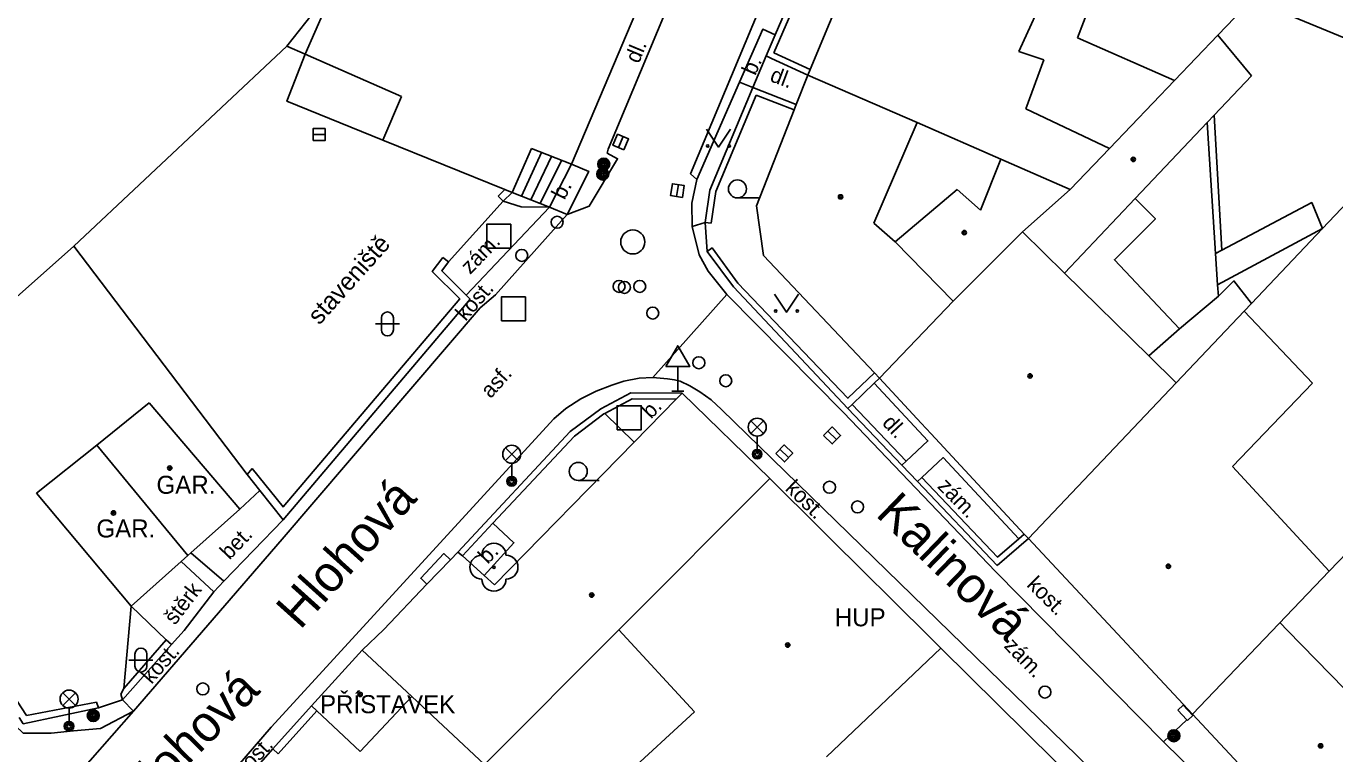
# Model space of a CAD drawing. Extents: x -598233 to -596890, y -1157848 to -1156431.
# Drawn here: x -597403.3 to -597348.8, y -1157373.5 to -1157343.2 of the extents above; entities that cross this region are included whole.
import ezdxf

# ---------------------------------------------------------------- set-up
doc = ezdxf.new("R2010")
doc.units = 0
for name, color, linetype in [('Level 10', 7, 'Continuous'), ('Level 11', 7, 'Continuous'), ('Level 22', 7, 'Continuous'), ('Level 25', 7, 'Continuous'), ('Level 26', 7, 'Continuous'), ('Level 27', 7, 'Continuous'), ('Level 28', 7, 'Continuous'), ('Level 33', 7, 'Continuous'), ('Level 34', 7, 'Continuous'), ('Level 36', 7, 'Continuous'), ('Level 39', 7, 'Continuous'), ('Level 40', 7, 'Continuous'), ('Level 41', 7, 'Continuous'), ('Level 42', 7, 'Continuous'), ('Level 49', 7, 'Continuous'), ('Level 5', 7, 'Continuous'), ('Level 50', 7, 'Continuous'), ('Level 7', 7, 'Continuous'), ('Level 8', 7, 'Continuous')]:
    doc.layers.add(name, color=color, linetype=linetype)

msp = doc.modelspace()

# ---------------------------------------------------------------- linework, layer by layer
at = {"layer": 'Level 10'}
for points in [[(-597375.37, -1157349.62), (-597375.63, -1157349.38), (-597370.2, -1157336.36), (-597365.39, -1157325.46)], [(-597375.35, -1157339.44), (-597379.06, -1157348.36)], [(-597379.11, -1157348.52), (-597378.67, -1157348.75), (-597379.85, -1157350.73), (-597380.77, -1157351.07), (-597383.76, -1157354.42)], [(-597379.06, -1157348.36), (-597379.11, -1157348.52)], [(-597375.56, -1157351.58), (-597375.58, -1157350.61), (-597375.37, -1157349.62)], [(-597374.46, -1157353.99), (-597374.9, -1157353.43), (-597375.27, -1157352.75), (-597375.56, -1157351.58)], [(-597355.94, -1157373.04), (-597362.94, -1157365.95), (-597369.27, -1157359.33), (-597374.13, -1157354.41), (-597374.46, -1157353.99)], [(-597383.76, -1157354.42), (-597384.4, -1157354.9699), (-597392.63, -1157364.6), (-597398.82, -1157371.76)], [(-597379.57, -1157358.43), (-597378.91, -1157358.18), (-597378.41, -1157358.02)], [(-597378.41, -1157358.02), (-597377.77, -1157357.9), (-597377.2, -1157357.87), (-597376.59, -1157357.92)], [(-597376.59, -1157357.92), (-597376.3, -1157357.97), (-597376.07, -1157358.02), (-597375.67, -1157358.22), (-597375.25, -1157358.47), (-597374.78, -1157358.8), (-597374.34, -1157359.2)], [(-597380.82, -1157359.16), (-597380.2, -1157358.75), (-597379.57, -1157358.43)], [(-597380.82, -1157359.16), (-597381.33, -1157359.59)], [(-597374.34, -1157359.2), (-597357.41, -1157375.69), (-597350.37, -1157382.58), (-597343.4099, -1157389.4099)], [(-597395.61, -1157376.15), (-597395.87, -1157375.65), (-597393.09, -1157372.43), (-597381.33, -1157359.59)], [(-597355.94, -1157373.04), (-597348.85, -1157380)]]:
    msp.add_lwpolyline(points, dxfattribs=at)
at = {"layer": 'Level 11'}
for points in [[(-597392.44, -1157344.07), (-597391.39, -1157342.73)], [(-597372.11, -1157343.59), (-597372.63, -1157343.36), (-597373.59, -1157345.56), (-597375.37, -1157349.62)], [(-597401.31, -1157352.4), (-597392.44, -1157344.07)], [(-597391.68, -1157344.4), (-597392.44, -1157344.07)], [(-597388.44, -1157347.98), (-597392.44, -1157346.36), (-597391.68, -1157344.4)], [(-597373.04, -1157345.78), (-597373.59, -1157345.56)], [(-597353.51, -1157352.56), (-597353.84, -1157346.94)], [(-597353.78, -1157352.7), (-597354.12, -1157347.24)], [(-597382.67, -1157350.31), (-597381.84, -1157348.49)], [(-597345.96, -1157348.12), (-597349.32, -1157351.6599)], [(-597382.28, -1157350.46), (-597381.42, -1157348.6599)], [(-597381.89, -1157350.62), (-597381.01, -1157348.82)], [(-597381.5, -1157350.77), (-597380.59, -1157348.98)], [(-597380.59, -1157348.98), (-597379.87, -1157349.28), (-597380.77, -1157351.07)], [(-597383.06, -1157350.1599), (-597381.5, -1157350.77)], [(-597381.5, -1157350.77), (-597382.69, -1157350.75), (-597383.43, -1157350.52)], [(-597357.12, -1157350.4099), (-597356.28, -1157351.26), (-597357.99, -1157352.96), (-597355.28, -1157355.84)], [(-597353.51, -1157352.56), (-597349.77, -1157350.58), (-597349.32, -1157351.6599)], [(-597381.5, -1157350.77), (-597384.98, -1157354.43)], [(-597381.5, -1157350.77), (-597380.77, -1157351.07)], [(-597375.02, -1157351.4099), (-597375.56, -1157351.58)], [(-597349.32, -1157351.6599), (-597353.7, -1157354.01)], [(-597349.32, -1157351.6599), (-597352.28, -1157354.78)], [(-597394.1, -1157361.9), (-597401.31, -1157352.4)], [(-597353.78, -1157352.7), (-597353.51, -1157352.56)], [(-597353.7, -1157354.01), (-597353.78, -1157352.7)], [(-597353.6599, -1157354.48), (-597353.7, -1157354.01)], [(-597352.28, -1157354.78), (-597353.01, -1157353.84), (-597353.6599, -1157354.48)], [(-597374.13, -1157354.41), (-597377.2, -1157357.87)], [(-597355.28, -1157355.84), (-597353.6599, -1157354.48)], [(-597352.28, -1157354.78), (-597352.59, -1157355.1)], [(-597355.28, -1157355.84), (-597356.56, -1157356.9699)], [(-597367.99, -1157358.1), (-597365.75, -1157360.51), (-597366.6599, -1157361.35)], [(-597377.98, -1157360.56), (-597379.2, -1157359.36)], [(-597349.04, -1157365.94), (-597343.41, -1157360.09)], [(-597393.89, -1157361.65), (-597394.1, -1157361.9)], [(-597366.01, -1157362.03), (-597365.11, -1157361.2), (-597361.96, -1157364.58)], [(-597349.04, -1157365.94), (-597353.07, -1157361.58)], [(-597395.06, -1157366.35), (-597392.6, -1157363.79)], [(-597383.86, -1157363.94), (-597382.99, -1157364.75), (-597384.2199, -1157366.12)], [(-597395.06, -1157366.35), (-597396.44, -1157365.17)], [(-597386.62, -1157366.48), (-597386.87, -1157366.23), (-597385.9, -1157365.2), (-597385.63, -1157365.46)], [(-597407.62, -1157365.85), (-597405.72, -1157369.82), (-597404.41, -1157371.75), (-597403.42, -1157372.68), (-597402.25, -1157372.68), (-597401.32, -1157372.58), (-597400.2, -1157372.49), (-597398.82, -1157371.76)], [(-597396.84, -1157365.53), (-597395.48, -1157366.79)], [(-597395.06, -1157366.35), (-597395.48, -1157366.79)], [(-597395.48, -1157366.79), (-597396.72, -1157368.41)], [(-597398.92, -1157367.39), (-597397.46, -1157368.79)], [(-597397.25, -1157368.99), (-597396.72, -1157368.41)], [(-597399.28, -1157371.3), (-597398.82, -1157371.76)], [(-597405.15, -1157378.96), (-597398.82, -1157371.76)], [(-597355.94, -1157373.04), (-597354.97, -1157372.13)]]:
    msp.add_lwpolyline(points, dxfattribs=at)
at = {"layer": 'Level 22'}
msp.add_circle((-597383.82, -1157365.77), 0.05, dxfattribs=at)
for centre, start, end in [((-597383.82, -1157365.27), 0, 180), ((-597384.32, -1157365.77), 90, 270), ((-597383.32, -1157365.77), 270, 90), ((-597383.82, -1157366.27), 180, 0)]:
    msp.add_arc(centre, 0.5, start, end, dxfattribs=at)
at = {"layer": 'Level 25'}
for centre, radius in [((-597379.25, -1157348.98), 0.25), ((-597379.25, -1157348.98), 0.2), ((-597379.25, -1157348.98), 0.15), ((-597379.25, -1157348.98), 0.1), ((-597379.25, -1157348.98), 0.05), ((-597379.29, -1157349.39), 0.25), ((-597379.29, -1157349.39), 0.2), ((-597379.29, -1157349.39), 0.15), ((-597379.29, -1157349.39), 0.1), ((-597379.29, -1157349.39), 0.05), ((-597400.5, -1157371.95), 0.25), ((-597400.5, -1157371.95), 0.2), ((-597400.5, -1157371.95), 0.15), ((-597400.5, -1157371.95), 0.1), ((-597400.5, -1157371.95), 0.05), ((-597355.51, -1157372.79), 0.25), ((-597355.51, -1157372.79), 0.2), ((-597355.51, -1157372.79), 0.15), ((-597355.51, -1157372.79), 0.1), ((-597355.51, -1157372.79), 0.05)]:
    msp.add_circle(centre, radius, dxfattribs=at)
at = {"layer": 'Level 26'}
for points in [[(-597384.12, -1157352.48), (-597383.12, -1157352.48), (-597383.12, -1157351.48), (-597384.12, -1157351.48)], [(-597383.51, -1157355.51), (-597382.51, -1157355.51), (-597382.51, -1157354.51), (-597383.51, -1157354.51)], [(-597378.69, -1157360.04), (-597377.69, -1157360.04), (-597377.69, -1157359.04), (-597378.69, -1157359.04)]]:
    msp.add_lwpolyline(points, close=True, dxfattribs=at)
for points in [[(-597355.35, -1157371.72), (-597355.13, -1157371.51)], [(-597355.35, -1157371.72), (-597354.97, -1157372.13), (-597354.94, -1157372.16)], [(-597355.13, -1157371.51), (-597354.72, -1157371.95)], [(-597354.94, -1157372.16), (-597354.72, -1157371.95)]]:
    msp.add_lwpolyline(points, dxfattribs=at)
at = {"layer": 'Level 27'}
for p, q in [((-597391.35, -1157347.75), (-597390.85, -1157347.75)), ((-597378.638, -1157348.29), (-597378.442, -1157347.83)), ((-597376.2185, -1157350.327), (-597376.1415, -1157349.833)), ((-597369.9179, -1157360.1043), (-597369.5621, -1157360.4557)), ((-597371.9108, -1157360.8574), (-597371.5492, -1157361.2026))]:
    msp.add_line(p, q, dxfattribs=at)
for points in [[(-597391.35, -1157348), (-597390.85, -1157348), (-597390.85, -1157347.5), (-597391.35, -1157347.5)], [(-597378.408, -1157348.388), (-597378.212, -1157347.928), (-597378.672, -1157347.732), (-597378.868, -1157348.192)], [(-597375.9715, -1157350.3656), (-597375.8944, -1157349.8715), (-597376.3885, -1157349.7944), (-597376.4656, -1157350.2885)], [(-597370.0935, -1157360.2822), (-597369.7378, -1157360.6335), (-597369.3865, -1157360.2778), (-597369.7422, -1157359.9265)], [(-597372.0835, -1157361.0382), (-597371.7218, -1157361.3835), (-597371.3765, -1157361.0218), (-597371.7382, -1157360.6765)]]:
    msp.add_lwpolyline(points, close=True, dxfattribs=at)
msp.add_circle((-597378.04, -1157352.22), 0.5, dxfattribs=at)
at = {"layer": 'Level 28'}
for centre in [(-597381.19, -1157351.4), (-597382.66, -1157352.78), (-597378.61, -1157354.07), (-597378.39, -1157354.11), (-597377.75, -1157354.07), (-597377.21, -1157355.18), (-597375.29, -1157357.25), (-597374.17, -1157358), (-597369.85, -1157362.44), (-597368.68, -1157363.26), (-597395.94, -1157370.84), (-597360.88, -1157370.97)]:
    msp.add_circle(centre, 0.25, dxfattribs=at)
at = {"layer": 'Level 33'}
for p, q in [((-597373.125, -1157360.2), (-597372.595, -1157359.67)), ((-597373.125, -1157359.67), (-597372.595, -1157360.2)), ((-597372.86, -1157360.31), (-597372.86, -1157361.06)), ((-597383.345, -1157361.33), (-597382.815, -1157360.8)), ((-597383.345, -1157360.8), (-597382.815, -1157361.33)), ((-597383.08, -1157361.44), (-597383.08, -1157362.19)), ((-597401.775, -1157371.53), (-597401.245, -1157371)), ((-597401.775, -1157371), (-597401.245, -1157371.53)), ((-597401.51, -1157371.64), (-597401.51, -1157372.39))]:
    msp.add_line(p, q, dxfattribs=at)
for centre, radius in [((-597372.86, -1157359.935), 0.375), ((-597383.08, -1157361.065), 0.375), ((-597372.86, -1157361.06), 0.2), ((-597372.86, -1157361.06), 0.1445), ((-597372.86, -1157361.06), 0.0876), ((-597383.08, -1157362.19), 0.2), ((-597383.08, -1157362.19), 0.1445), ((-597383.08, -1157362.19), 0.0876), ((-597401.51, -1157371.265), 0.375), ((-597401.51, -1157372.39), 0.2), ((-597401.51, -1157372.39), 0.1445), ((-597401.51, -1157372.39), 0.0876)]:
    msp.add_circle(centre, radius, dxfattribs=at)
at = {"layer": 'Level 34'}
for p, q in [((-597376.17, -1157357.412), (-597376.17, -1157358.43)), ((-597376.42, -1157358.43), (-597375.92, -1157358.43))]:
    msp.add_line(p, q, dxfattribs=at)
msp.add_lwpolyline([(-597376.67, -1157357.412), (-597375.67, -1157357.412), (-597376.17, -1157356.546)], close=True, dxfattribs=at)
at = {"layer": 'Level 36'}
for p, q in [((-597373.68, -1157350.385), (-597372.805, -1157350.385)), ((-597388.756, -1157355.636), (-597387.756, -1157355.636)), ((-597388.506, -1157355.386), (-597388.506, -1157355.886)), ((-597388.006, -1157355.386), (-597388.006, -1157355.886)), ((-597380.31, -1157362.155), (-597379.435, -1157362.155)), ((-597399.016, -1157369.636), (-597398.016, -1157369.636)), ((-597398.766, -1157369.386), (-597398.766, -1157369.886)), ((-597398.266, -1157369.386), (-597398.266, -1157369.886))]:
    msp.add_line(p, q, dxfattribs=at)
for points in [[(-597374.97, -1157347.52), (-597374.47, -1157348.27), (-597373.97, -1157347.52)], [(-597372.14, -1157354.4), (-597371.64, -1157355.15), (-597371.14, -1157354.4)]]:
    msp.add_lwpolyline(points, dxfattribs=at)
for centre, radius in [((-597374.9202, -1157348.2198), 0.05), ((-597374.0208, -1157348.2198), 0.05), ((-597373.6801, -1157350.0099), 0.375), ((-597372.0902, -1157355.0998), 0.05), ((-597371.1908, -1157355.0998), 0.05), ((-597380.3101, -1157361.7799), 0.375)]:
    msp.add_circle(centre, radius, dxfattribs=at)
for centre, start, end in [((-597388.2557, -1157355.3863), 0, 180), ((-597388.2557, -1157355.8863), 180, 0), ((-597398.5157, -1157369.3863), 0, 180), ((-597398.5157, -1157369.8863), 180, 0)]:
    msp.add_arc(centre, 0.25, start, end, dxfattribs=at)
at = {"layer": 'Level 39'}
for centre, radius in [((-597357.2, -1157348.78), 0.09), ((-597357.2, -1157348.78), 0.0398), ((-597369.39, -1157350.34), 0.09), ((-597369.39, -1157350.34), 0.0398), ((-597364.24, -1157351.83), 0.09), ((-597364.24, -1157351.83), 0.0398), ((-597361.5, -1157357.8), 0.09), ((-597361.5, -1157357.8), 0.0398), ((-597397.32, -1157361.64), 0.09), ((-597397.32, -1157361.64), 0.0398), ((-597399.6599, -1157363.51), 0.09), ((-597399.6599, -1157363.51), 0.0398), ((-597355.74, -1157365.73), 0.09), ((-597355.74, -1157365.73), 0.0398), ((-597379.75, -1157366.93), 0.09), ((-597379.75, -1157366.93), 0.0398), ((-597371.59, -1157369.01), 0.09), ((-597371.59, -1157369.01), 0.0398), ((-597389.39, -1157371.07), 0.09), ((-597389.39, -1157371.07), 0.0398), ((-597349.4, -1157373.21), 0.09), ((-597349.4, -1157373.21), 0.0398)]:
    msp.add_circle(centre, radius, dxfattribs=at)
at = {"layer": 'Level 5'}
for points in [[(-597367.5, -1157337.4699), (-597370.65, -1157345.04)], [(-597376.36, -1157338.98), (-597380.59, -1157348.98)], [(-597360.76, -1157341.63), (-597361.96, -1157344.29)], [(-597390.88, -1157342.57), (-597391.68, -1157344.4)], [(-597359.03, -1157342.4099), (-597359.53, -1157343.71)], [(-597352.27, -1157342.12), (-597353.68, -1157343.6)], [(-597352.27, -1157342.12), (-597345.28, -1157345.01)], [(-597353.68, -1157343.6), (-597355.49, -1157345.5)], [(-597353.68, -1157343.6), (-597352.28, -1157345.3)], [(-597359.53, -1157343.71), (-597355.49, -1157345.5)], [(-597391.68, -1157344.4), (-597387.67, -1157346.1599)], [(-597361.96, -1157344.29), (-597360.93, -1157344.63)], [(-597360.93, -1157344.63), (-597361.68, -1157346.68)], [(-597370.75, -1157345.27), (-597371.23, -1157346.49)], [(-597370.65, -1157345.04), (-597370.75, -1157345.27)], [(-597370.75, -1157345.27), (-597366.2, -1157347.25)], [(-597352.28, -1157345.3), (-597353.84, -1157346.94)], [(-597355.49, -1157345.5), (-597358.19, -1157348.32)], [(-597388.44, -1157347.98), (-597387.67, -1157346.1599)], [(-597371.32, -1157346.7199), (-597372.89, -1157350.7199)], [(-597371.23, -1157346.49), (-597371.32, -1157346.7199)], [(-597361.68, -1157346.68), (-597358.19, -1157348.32)], [(-597353.84, -1157346.94), (-597354.12, -1157347.24)], [(-597366.2, -1157347.25), (-597368, -1157351.44)], [(-597366.2, -1157347.25), (-597362.7199, -1157348.77)], [(-597354.12, -1157347.24), (-597357.12, -1157350.4099)], [(-597388.44, -1157347.98), (-597383.37, -1157350.03), (-597383.06, -1157350.1599)], [(-597382.26, -1157348.33), (-597383.06, -1157350.1599)], [(-597382.26, -1157348.33), (-597380.59, -1157348.98)], [(-597358.19, -1157348.32), (-597359.83, -1157350.03)], [(-597363.56, -1157350.9), (-597362.7199, -1157348.77)], [(-597362.7199, -1157348.77), (-597359.83, -1157350.03)], [(-597367.12, -1157352.2199), (-597364.54, -1157350.03)], [(-597364.54, -1157350.03), (-597363.56, -1157350.9)], [(-597359.83, -1157350.03), (-597361.82, -1157351.8)], [(-597372.89, -1157350.7199), (-597372.59, -1157352.78)], [(-597357.12, -1157350.4099), (-597360.07, -1157353.52)], [(-597368, -1157351.44), (-597367.12, -1157352.2199)], [(-597361.82, -1157351.8), (-597364.7, -1157354.68)], [(-597361.82, -1157351.8), (-597360.07, -1157353.52)], [(-597367.12, -1157352.2199), (-597364.7, -1157354.68)], [(-597372.59, -1157352.78), (-597367.98, -1157357.67)], [(-597360.07, -1157353.52), (-597356.56, -1157356.9699)], [(-597364.7, -1157354.68), (-597367.77, -1157357.89)], [(-597352.59, -1157355.1), (-597355.42, -1157358.09)], [(-597352.59, -1157355.1), (-597349.74, -1157358.1)], [(-597356.56, -1157356.9699), (-597355.42, -1157358.09)], [(-597367.98, -1157357.67), (-597367.77, -1157357.89)], [(-597367.77, -1157357.89), (-597366.03, -1157359.77), (-597365.62, -1157360.21), (-597361.74, -1157364.39)], [(-597355.42, -1157358.09), (-597361.57, -1157364.57)], [(-597349.74, -1157358.1), (-597353.07, -1157361.58)], [(-597398.18, -1157358.92), (-597400.35, -1157360.68)], [(-597398.18, -1157358.92), (-597394.4, -1157363.35)], [(-597376.23, -1157358.77), (-597377.98, -1157360.56), (-597383.8, -1157366.5)], [(-597375.99, -1157358.52), (-597376.23, -1157358.77)], [(-597375.99, -1157358.52), (-597372.33, -1157362.08)], [(-597400.35, -1157360.68), (-597402.86, -1157362.69)], [(-597400.35, -1157360.68), (-597396.56, -1157365.28)], [(-597372.33, -1157362.08), (-597378.62, -1157368.38)], [(-597372.33, -1157362.08), (-597368.06, -1157366.32), (-597367.63, -1157366.74), (-597365.2199, -1157369.14)], [(-597402.86, -1157362.69), (-597398.92, -1157367.39)], [(-597394.4, -1157363.35), (-597396.44, -1157365.17), (-597396.56, -1157365.28)], [(-597361.74, -1157364.39), (-597361.57, -1157364.57)], [(-597361.57, -1157364.57), (-597354.74, -1157371.89)], [(-597396.56, -1157365.28), (-597396.84, -1157365.53), (-597398.92, -1157367.39)], [(-597385.63, -1157365.46), (-597386.62, -1157366.48)], [(-597385.32, -1157365.14), (-597385.63, -1157365.46)], [(-597385.32, -1157365.14), (-597385.13, -1157365.3)], [(-597385.13, -1157365.3), (-597384.2199, -1157366.12)], [(-597349.04, -1157365.94), (-597354.74, -1157371.89)], [(-597386.62, -1157366.48), (-597388.4099, -1157368.37)], [(-597384.2199, -1157366.12), (-597383.8, -1157366.5)], [(-597351.09, -1157368.08), (-597350.78, -1157368.4)], [(-597388.4099, -1157368.37), (-597389.31, -1157369.23)], [(-597378.62, -1157368.38), (-597384.21, -1157373.99)], [(-597378.62, -1157368.38), (-597375.4699, -1157371.79)], [(-597350.78, -1157368.4), (-597346.03, -1157373.26)], [(-597391.42, -1157371.54), (-597389.31, -1157369.23)], [(-597389.31, -1157369.23), (-597387.24, -1157371.16), (-597384.21, -1157373.99)], [(-597365.2199, -1157369.14), (-597369.9699, -1157373.67)], [(-597365.2199, -1157369.14), (-597358.11, -1157376.17)], [(-597389.39, -1157373.45), (-597387.24, -1157371.16)], [(-597389.39, -1157373.45), (-597391.2, -1157371.75), (-597391.42, -1157371.54)], [(-597378.43, -1157374.52), (-597375.4699, -1157371.79)], [(-597354.74, -1157371.89), (-597348.9699, -1157378.07)]]:
    msp.add_lwpolyline(points, dxfattribs=at)
at = {"layer": 'Level 7'}
for points in [[(-597372.1599, -1157344.34), (-597368.88, -1157336.78)], [(-597372.11, -1157343.59), (-597369.11, -1157336.68)], [(-597372.49, -1157344.4699), (-597372.11, -1157343.59)], [(-597370.75, -1157345.27), (-597372.26, -1157344.58), (-597372.49, -1157344.4699)], [(-597372.1599, -1157344.34), (-597370.65, -1157345.04)], [(-597373.04, -1157345.78), (-597374.83, -1157350.06), (-597375.02, -1157351.4099)], [(-597373.04, -1157345.78), (-597371.23, -1157346.49)], [(-597374.58, -1157350.12), (-597372.9, -1157346.1)], [(-597372.9, -1157346.1), (-597371.32, -1157346.7199)], [(-597383.65, -1157350.31), (-597383.37, -1157350.03)], [(-597383.06, -1157350.16), (-597383.43, -1157350.52), (-597383.65, -1157350.31)], [(-597374.58, -1157350.12), (-597374.77, -1157351.44)], [(-597375.02, -1157351.4099), (-597374.77, -1157351.44)], [(-597401.31, -1157352.4), (-597410.73, -1157360.77)], [(-597385.95, -1157352.87), (-597386.39, -1157353.45), (-597385.24, -1157354.59), (-597392.6, -1157363.26), (-597393.89, -1157361.65)], [(-597385.95, -1157352.87), (-597385.71, -1157353.05), (-597385.99, -1157353.42), (-597384.98, -1157354.43), (-597384.81, -1157354.6)], [(-597367.98, -1157357.67), (-597369.08, -1157358.73), (-597373.6599, -1157353.93), (-597374.74, -1157352.4699), (-597374.94, -1157352.62)], [(-597374.94, -1157352.62), (-597373.85, -1157354.09), (-597369.09, -1157359.1599)], [(-597384.81, -1157354.6), (-597392.6, -1157363.79), (-597393.56, -1157362.57), (-597394.1, -1157361.9)], [(-597367.99, -1157358.1), (-597368.9099, -1157358.99)], [(-597367.77, -1157357.89), (-597367.99, -1157358.1)], [(-597375.99, -1157358.52), (-597378.12, -1157358.5), (-597379.37, -1157359.17), (-597380.64, -1157360.12), (-597385.32, -1157365.14)], [(-597383.86, -1157363.94), (-597380.4699, -1157360.31), (-597379.24, -1157359.38), (-597379.2, -1157359.36), (-597378.06, -1157358.75), (-597376.23, -1157358.77)], [(-597368.9099, -1157358.99), (-597369.09, -1157359.1599)], [(-597369.09, -1157359.1599), (-597366.84, -1157361.52)], [(-597366.6599, -1157361.35), (-597368.9099, -1157358.99)], [(-597403.28, -1157371.95), (-597407.79, -1157365.03), (-597410.73, -1157360.77)], [(-597366.84, -1157361.52), (-597366.6599, -1157361.35)], [(-597366.01, -1157362.03), (-597366.19, -1157362.2)], [(-597361.96, -1157364.58), (-597362.85, -1157365.35), (-597366.01, -1157362.03)], [(-597393.56, -1157362.57), (-597394.4, -1157363.35)], [(-597366.19, -1157362.2), (-597362.87, -1157365.7)], [(-597385.13, -1157365.3), (-597383.86, -1157363.94)], [(-597361.57, -1157364.57), (-597362.87, -1157365.7)], [(-597361.74, -1157364.39), (-597361.96, -1157364.58)], [(-597398.92, -1157367.39), (-597399.23, -1157370.82), (-597399.36, -1157371.06)], [(-597397.25, -1157368.99), (-597399.28, -1157371.3), (-597399.36, -1157371.06)], [(-597397.46, -1157368.79), (-597399.23, -1157370.82)], [(-597397.25, -1157368.99), (-597397.46, -1157368.79)], [(-597400.37, -1157371.39), (-597400.29, -1157371.63), (-597403.42, -1157372.29), (-597403.59, -1157372.03)], [(-597400.37, -1157371.39), (-597403.28, -1157371.95)], [(-597393.02, -1157373.34), (-597391.42, -1157371.54)], [(-597392.8, -1157373.54), (-597391.2, -1157371.75)], [(-597392.8, -1157373.54), (-597393.02, -1157373.34)]]:
    msp.add_lwpolyline(points, dxfattribs=at)
at = {"layer": 'Level 8'}
for points in [[(-597372.49, -1157344.4699), (-597373.04, -1157345.78)], [(-597385.71, -1157353.05), (-597383.43, -1157350.52)], [(-597375.02, -1157351.4099), (-597374.94, -1157352.62)], [(-597366.84, -1157361.52), (-597366.19, -1157362.2)], [(-597400.29, -1157371.63), (-597399.28, -1157371.3)], [(-597393.02, -1157373.34), (-597394.37, -1157374.86)]]:
    msp.add_lwpolyline(points, dxfattribs=at)

# ---------------------------------------------------------------- texts
at = {"layer": 'Level 40'}
for s, rotation, p in [('dl.', 67.43369, (-597377.79, -1157344.82)), ('b.', 66.15983, (-597372.94, -1157345.32)), ('dl.', 339.4901, (-597372.37, -1157345.51)), ('b.', 63.30706, (-597380.88, -1157350.5)), ('zám.', 46.09121, (-597384.81, -1157353.6)), ('kost.', 48.43003, (-597385, -1157355.55)), ('asf.', 48, (-597383.96, -1157358.77)), ('b.', 45.82927, (-597377.28, -1157359.62)), ('dl.', 313.05229, (-597367.69, -1157359.79)), ('kost.', 315.63571, (-597371.73, -1157362.53)), ('zám.', 314.30972, (-597365.39, -1157362.43)), ('bet.', 46.1412, (-597394.83, -1157365.49)), ('b.', 45.7748, (-597384.08, -1157365.67)), ('štěrk', 52.5684, (-597397.1, -1157368.21)), ('kost.', 315.24416, (-597361.67, -1157366.54)), ('kost.', 48.43003, (-597398.08, -1157370.67)), ('zám.', 314.30972, (-597362.62, -1157369.08)), ('kost.', 46.74451, (-597394.22, -1157374.54))]:
    msp.add_text(s, height=0.65, rotation=rotation, dxfattribs=at).set_placement(p)
at = {"layer": 'Level 41'}
for s, p in [('GAR.', (-597397.87, -1157362.71)), ('GAR.', (-597400.37, -1157364.53)), ('HUP', (-597369.63, -1157368.23)), ('PŘÍSTAVEK', (-597391.06, -1157371.85))]:
    msp.add_text(s, height=0.75, dxfattribs=at).set_placement(p)
at = {"layer": 'Level 42'}
msp.add_text('staveniště', height=0.74998, rotation=48.28, dxfattribs=at).set_placement((-597391.09, -1157355.71))
at = {"layer": 'Level 49'}
for s, rotation, p in [('Hlohová', 48, (-597391.89, -1157368.4099)), ('Kalinová', 316, (-597367.9699, -1157363.6))]:
    msp.add_text(s, height=1.5, rotation=rotation, dxfattribs=at).set_placement(p)
at = {"layer": 'Level 50'}
msp.add_text('Hlohová', height=1.5, rotation=45.11984, dxfattribs=at).set_placement((-597398.6919, -1157376.1733))

doc.saveas('drawing.dxf')
